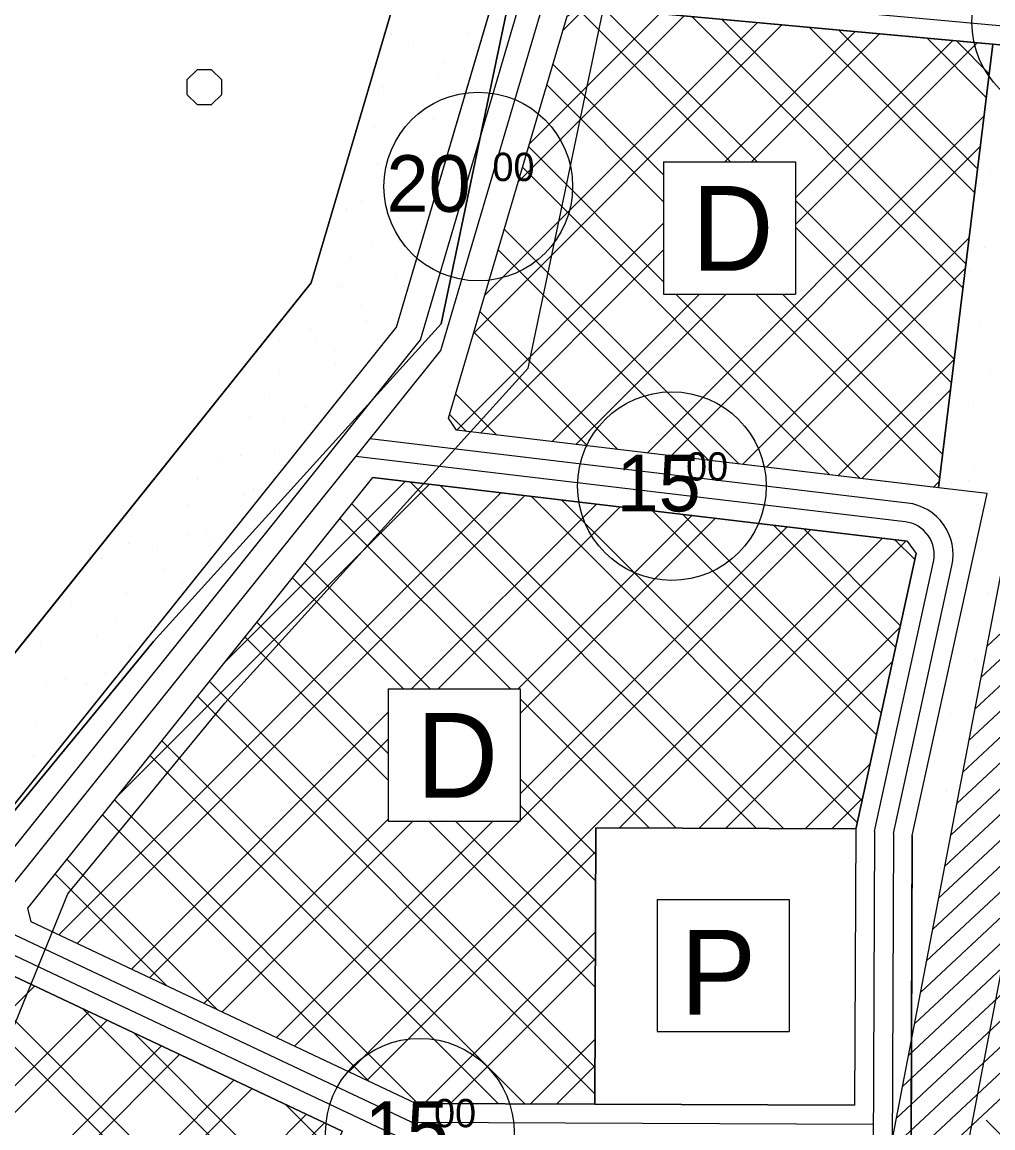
# Model space of a CAD drawing. Extents: x 419109 to 421295, y 4452223 to 4457798.
# Drawn here: x 419861.3 to 420118.6, y 4456315.8 to 4456608.7 of the extents above; entities that cross this region are included whole.
import ezdxf

# ---------------------------------------------------------------- set-up
doc = ezdxf.new("R2010")
doc.units = 0
for name, color, linetype in [('ADAKENARI', 7, 'Continuous'), ('KALDIRIM_FAT', 7, 'Continuous'), ('KD_DAIRE', 7, 'Continuous'), ('KD_YGEN', 7, 'Continuous'), ('PL_AYA_PARK_DINLENME', 7, 'Continuous'), ('PL_K_DEPOLAMA', 7, 'Continuous'), ('PL_KA_TARIM_ALANI', 7, 'Continuous'), ('PL_TA_K_OTOPARK', 7, 'Continuous'), ('SEMBOL_FAT', 7, 'Continuous'), ('SN_TR_SIVILASMA', 7, 'Continuous'), ('TA_ENH_154', 7, 'Continuous'), ('TA_ENH_KORUMA', 7, 'Continuous'), ('TA_ENH_TARAMA', 7, 'Continuous'), ('TR_TARIMALANI', 7, 'Continuous'), ('TRFAT_DEPOLAMA', 7, 'Continuous'), ('TRFAT_PARKALANI', 7, 'Continuous')]:
    doc.layers.add(name, color=color, linetype=linetype)

msp = doc.modelspace()

# ---------------------------------------------------------------- linework, layer by layer
at = {"layer": 'ADAKENARI'}
for p, q in [((419937.97, 4456539.69), (419973.03, 4456658.34)), ((419960.56, 4456527.89), (419997.49, 4456652.91)), ((419974.3, 4456503.81), (420005.76, 4456610.29)), ((420118.58, 4456602.84), (420009.59, 4456612.89)), ((420118.58, 4456602.84), (420104.23, 4456485.35)), ((420160.15, 4456599.01), (420118.58, 4456602.84)), ((419817.34, 4456389.19), (419937.97, 4456539.69)), ((419839.06, 4456376.31), (419960.56, 4456527.89)), ((419976.43, 4456500.58), (419974.3, 4456503.81)), ((420104.23, 4456485.35), (419976.43, 4456500.58)), ((419862.84, 4456373.99), (419954.3, 4456488.11)), ((420095.91, 4456471.24), (419954.3, 4456488.11)), ((420117.08, 4456483.82), (420104.23, 4456485.35)), ((420097.25, 4456393.24), (420117.08, 4456483.82)), ((420095.91, 4456471.24), (420098.25, 4456467.95)), ((420082.26, 4456394.89), (420098.25, 4456467.95)), ((420013.13, 4456322.08), (420013.41, 4456395.25)), ((420013.41, 4456395.25), (420082.26, 4456394.98)), ((420082.26, 4456394.98), (420081.97, 4456321.81)), ((420097.25, 4456393.24), (420096.85, 4456290.79)), ((419863.67, 4456370.37), (419862.84, 4456373.99)), ((419965.69, 4456322.26), (419863.67, 4456370.37)), ((419946.16, 4456314.89), (419856.08, 4456357.37)), ((419965.69, 4456322.26), (420013.13, 4456322.08)), ((420013.13, 4456322.08), (420081.97, 4456321.81))]:
    msp.add_line(p, q, dxfattribs=at)
at = {"layer": 'KALDIRIM_FAT'}
for p, q in [((419966.88, 4456524.58), (420004.35, 4456651.39)), ((419972.3, 4456521.75), (420010.22, 4456650.09)), ((420216.45, 4456598.84), (420000.94, 4456618.71)), ((419845.14, 4456372.7), (419966.88, 4456524.58)), ((419850.35, 4456369.61), (419972.3, 4456521.75)), ((420095.95, 4456481.3), (419953.48, 4456498.28)), ((420095.36, 4456476.34), (419949.8, 4456493.68)), ((420087.26, 4456394.34), (420102.89, 4456465.75)), ((420092.26, 4456393.79), (420107.77, 4456464.68)), ((420087.26, 4456394.34), (420086.85, 4456291.34)), ((420092.26, 4456393.79), (420091.85, 4456291.06)), ((419964.56, 4456317.27), (419851.23, 4456370.71)), ((419963.43, 4456312.27), (419848.95, 4456366.26)), ((419964.56, 4456317.27), (420086.95, 4456316.79))]:
    msp.add_line(p, q, dxfattribs=at)
for radius in [13.77, 8.77]:
    msp.add_arc((420094.32, 4456467.63), radius, 347.6545, 83.2058, dxfattribs=at)
at = {"layer": 'KD_DAIRE'}
for centre in [(420138.06, 4456608.72), (419982.23, 4456565.16), (420033.53, 4456485.79), (419966.74, 4456314.48)]:
    msp.add_circle(centre, 25, dxfattribs=at)
at = {"layer": 'PL_AYA_PARK_DINLENME'}
for points in [[(420118.96, 4457025.05), (419997.85, 4457034.52), (419976.45, 4456862.61), (419990.59, 4456775.21), (419973.03, 4456658.34), (419937.97, 4456539.69), (419817.34, 4456389.19), (419730.88, 4456181.8), (419679.75, 4456025.55), (419854.6, 4455987.6)], [(419859.9, 4456012.03), (419712.12, 4456044.1), (419754.34, 4456173.09), (419839.06, 4456376.31), (419960.56, 4456527.89), (419997.49, 4456652.91), (420015.89, 4456775.35), (420001.7, 4456863.07), (420019.71, 4457007.73), (420039.67, 4457006.17), (420110.63, 4457000.62), (420122.08, 4456999.73), (420124.45, 4456999.54)], [(420016.8, 4456927.25), (420013.63, 4456854.22), (420021.56, 4456763.74), (419972.35, 4456528.79), (419896.15, 4456444.66), (419851.71, 4456390.68), (419781.86, 4456219.24), (419743.76, 4456181.14), (419715.18, 4456046.21), (419900.92, 4456001.76), (419824.72, 4455719.19), (419823.13, 4455660.45), (419756.46, 4455592.19), (419783.44, 4455525.52), (419794.56, 4455425.51), (419778.68, 4455323.91)], [(419804.18, 4455325.18), (419819.77, 4455424.95), (419807.91, 4455531.7), (419785.76, 4455586.42), (419835.59, 4455637.43), (419842.19, 4455646.09), (419927.54, 4456021.09), (419744.69, 4456064.85), (419766.68, 4456168.71), (419803.1, 4456205.13), (419873.42, 4456377.73), (419915.08, 4456428.31), (419995.43, 4456517.04), (420046.79, 4456762.24), (420038.67, 4456854.78), (420041.73, 4456924.97)]]:
    msp.add_lwpolyline(points, dxfattribs=at)
msp.add_lwpolyline([(420104.23, 4456485.35), (420118.58, 4456602.84), (420160.15, 4456599.01), (420169.46, 4456547.15), (420173.29, 4456509.33), (420154.72, 4456475.01), (420147.91, 4456430.31), (420144.75, 4456342.83), (420144.28, 4456329.84), (420137.25, 4456140.22), (420129.3, 4456138.28), (420127.15, 4456137.75), (420107.76, 4456133), (420085.19, 4456127.47), (420079.28, 4456126.03), (420096.85, 4456290.79), (420097.25, 4456393.24), (420117.08, 4456483.82)], close=True, dxfattribs=at)
at = {"layer": 'PL_K_DEPOLAMA'}
for points in [[(419974.3, 4456503.81), (420005.76, 4456610.29), (420009.59, 4456612.89), (420115.59, 4456603.12), (420118.58, 4456602.84), (420104.23, 4456485.35), (420101.25, 4456485.71), (419976.43, 4456500.58)], [(420098.25, 4456467.95), (420082.26, 4456394.89), (420082.26, 4456394.98), (420013.41, 4456395.25), (420013.13, 4456322.08), (419965.69, 4456322.26), (419863.67, 4456370.37), (419862.84, 4456373.99), (419954.3, 4456488.11), (420095.91, 4456471.24)], [(419774.25, 4456168.89), (419852.21, 4456355.88), (419856.08, 4456357.37), (419946.16, 4456314.89), (419877.03, 4456149.07), (419776.06, 4456165.64)]]:
    msp.add_lwpolyline(points, close=True, dxfattribs=at)
at = {"layer": 'PL_KA_TARIM_ALANI'}
msp.add_lwpolyline([(419792.54, 4455014.98), (419819.96, 4455165.16), (419778.68, 4455323.91), (419794.56, 4455425.51), (419783.44, 4455525.52), (419756.46, 4455592.19), (419823.13, 4455660.45), (419824.72, 4455719.19), (419900.92, 4456001.76), (419869.84, 4456009.19), (419715.18, 4456046.21), (419743.76, 4456181.14), (419781.86, 4456219.24), (419851.71, 4456390.68), (419896.15, 4456444.66), (419972.35, 4456528.79), (420021.56, 4456763.74), (420013.63, 4456854.22), (420016.8, 4456927.25), (420027.91, 4457006.62), (420158.52, 4456994.43), (420142.12, 4457086.4)], dxfattribs=at)
at = {"layer": 'PL_TA_K_OTOPARK'}
msp.add_lwpolyline([(420082.26, 4456394.98), (420081.97, 4456321.81), (420013.13, 4456322.08), (420013.41, 4456395.25)], close=True, dxfattribs=at)
at = {"layer": 'SEMBOL_FAT'}
for p, q in [((420031.34, 4456571.67), (420031.34, 4456536.67)), ((420031.34, 4456571.67), (420066.34, 4456571.67)), ((420066.34, 4456571.67), (420066.34, 4456536.67)), ((420031.34, 4456536.67), (420066.34, 4456536.67)), ((419958.33, 4456432.06), (419958.33, 4456397.06)), ((419958.33, 4456432.06), (419993.33, 4456432.06)), ((419993.33, 4456432.06), (419993.33, 4456397.06)), ((419958.33, 4456397.06), (419993.33, 4456397.06)), ((420029.61, 4456376.3), (420029.61, 4456341.3)), ((420029.61, 4456376.3), (420064.61, 4456376.3)), ((420064.61, 4456376.3), (420064.61, 4456341.3)), ((420029.61, 4456341.3), (420064.61, 4456341.3))]:
    msp.add_line(p, q, dxfattribs=at)
at = {"layer": 'SN_TR_SIVILASMA'}
msp.add_line((421268.15, 4455166.56), (420116.87, 4456317.84), dxfattribs=at)
at = {"layer": 'TA_ENH_154'}
msp.add_lwpolyline([(419862.83, 4455014.24), (420170.14, 4456613.6), (420230.68, 4456928.68), (420176.89, 4457440.84), (420133.44, 4457787.81)], dxfattribs=at)
at = {"layer": 'TA_ENH_KORUMA'}
msp.add_line((419842.5, 4455014.45), (420150.5, 4456617.38), dxfattribs=at)
at = {"layer": 'TA_ENH_TARAMA'}
for p, q in [((420117.07, 4456443.4), (420166.72, 4456489.8)), ((420115.46, 4456435.06), (420165.11, 4456481.46)), ((420113.86, 4456426.72), (420163.51, 4456473.12)), ((420112.26, 4456418.37), (420161.91, 4456464.78)), ((420110.65, 4456410.03), (420160.31, 4456456.43)), ((420109.05, 4456401.69), (420158.7, 4456448.09)), ((420107.45, 4456393.35), (420157.1, 4456439.75)), ((420105.84, 4456385.01), (420155.5, 4456431.41)), ((420104.24, 4456376.66), (420153.89, 4456423.06)), ((420102.64, 4456368.32), (420152.29, 4456414.72)), ((420101.04, 4456359.98), (420150.69, 4456406.38)), ((420099.43, 4456351.64), (420149.08, 4456398.04)), ((420097.83, 4456343.29), (420147.48, 4456389.7)), ((420096.23, 4456334.95), (420145.88, 4456381.35)), ((420094.62, 4456326.61), (420144.28, 4456373.01)), ((420093.02, 4456318.27), (420142.67, 4456364.67)), ((420091.42, 4456309.93), (420141.07, 4456356.33)), ((420089.82, 4456301.58), (420139.47, 4456347.98)), ((420088.21, 4456293.24), (420137.86, 4456339.64))]:
    msp.add_line(p, q, dxfattribs=at)
at = {"layer": 'TR_TARIMALANI'}
for p, q in [((419905, 4456593.41), (419907.71, 4456596.12)), ((419907.75, 4456596.14), (419911.58, 4456596.14)), ((419914.25, 4456593.41), (419911.54, 4456596.12)), ((419905.04, 4456589.6), (419905.04, 4456593.43)), ((419914.29, 4456589.6), (419914.29, 4456593.43)), ((419907.71, 4456586.87), (419905, 4456589.58)), ((419907.75, 4456586.89), (419911.58, 4456586.89)), ((419911.54, 4456586.87), (419914.25, 4456589.58))]:
    msp.add_line(p, q, dxfattribs=at)
at = {"layer": 'TRFAT_DEPOLAMA'}
for p, q in [((419992.78, 4456566.38), (420036.78, 4456610.38)), ((419995.75, 4456576.42), (420030.31, 4456610.98)), ((420004.65, 4456606.53), (420010.89, 4456612.77)), ((420008.57, 4456612.2), (420049.1, 4456571.67)), ((420015.49, 4456612.35), (420056.17, 4456571.67)), ((420038.86, 4456610.19), (420110.7, 4456538.35)), ((419980.92, 4456526.24), (420062.68, 4456608)), ((419983.89, 4456536.28), (420056.21, 4456608.59)), ((420046.65, 4456609.47), (420111.47, 4456544.65)), ((420070.02, 4456607.32), (420113.78, 4456563.56)), ((420047.57, 4456571.67), (420082.1, 4456606.2)), ((420054.64, 4456571.67), (420088.58, 4456605.61)), ((420077.81, 4456606.6), (420114.55, 4456569.86)), ((420101.17, 4456604.45), (420116.86, 4456588.76)), ((420066.34, 4456562.16), (420108, 4456603.82)), ((420066.34, 4456555.08), (420114.47, 4456603.22)), ((420108.96, 4456603.73), (420117.63, 4456595.06)), ((420002, 4456597.56), (420031.34, 4456568.22)), ((420000.38, 4456592.1), (420031.34, 4456561.15)), ((420027.02, 4456494.55), (420116.25, 4456583.79)), ((419995.54, 4456575.73), (420031.34, 4456539.93)), ((420033.34, 4456493.8), (420115.27, 4456575.73)), ((419993.93, 4456570.27), (420075.42, 4456488.78)), ((420066.34, 4456561.5), (420108.39, 4456519.45)), ((419976.47, 4456500.57), (420031.34, 4456555.44)), ((419989.09, 4456553.89), (420051.33, 4456491.65)), ((420052.29, 4456491.54), (420112.32, 4456551.57)), ((420066.34, 4456554.43), (420107.62, 4456513.15)), ((419982.79, 4456499.82), (420031.34, 4456548.37)), ((419987.48, 4456548.43), (420043.31, 4456492.61)), ((420058.61, 4456490.79), (420111.33, 4456543.51)), ((420001.74, 4456497.56), (420040.85, 4456536.67)), ((420008.06, 4456496.81), (420047.92, 4456536.67)), ((420034.6, 4456536.67), (420083.44, 4456487.83)), ((420055.81, 4456536.67), (420104.54, 4456487.94)), ((420062.88, 4456536.67), (420105.31, 4456494.24)), ((419982.64, 4456532.06), (420019.22, 4456495.48)), ((419981.03, 4456526.6), (420011.2, 4456496.44)), ((420077.56, 4456488.53), (420108.38, 4456519.35)), ((420083.88, 4456487.78), (420107.4, 4456511.29)), ((419976.19, 4456510.23), (419987.11, 4456499.3)), ((419974.58, 4456504.77), (419979.09, 4456500.26)), ((420102.84, 4456485.52), (420104.44, 4456487.13)), ((419886.55, 4456403.59), (419969.29, 4456486.32)), ((419915.11, 4456439.22), (419962.97, 4456487.07)), ((419964.13, 4456486.94), (420055.98, 4456395.09)), ((419972.15, 4456485.98), (420063.08, 4456395.06)), ((419871.07, 4456366.89), (419988.25, 4456484.06)), ((419875.87, 4456364.62), (419994.56, 4456483.31)), ((419996.24, 4456483.11), (420082.65, 4456396.69)), ((420004.26, 4456482.16), (420083.92, 4456402.49)), ((419948.71, 4456481.14), (420034.68, 4456395.17)), ((419964.53, 4456432.06), (420013.52, 4456481.05)), ((419971.6, 4456432.06), (420019.84, 4456480.3)), ((420028.34, 4456479.29), (420087.73, 4456419.9)), ((420036.37, 4456478.33), (420089, 4456425.7)), ((419945.57, 4456477.21), (419990.72, 4456432.06)), ((419992.81, 4456432.06), (420038.79, 4456478.04)), ((419993.33, 4456425.51), (420045.11, 4456477.29)), ((420060.45, 4456475.46), (420092.81, 4456443.1)), ((419933.53, 4456337.43), (420070.38, 4456474.28)), ((419993.33, 4456404.3), (420064.07, 4456475.03)), ((420068.48, 4456474.5), (420094.08, 4456448.9)), ((419947.95, 4456330.63), (420089.34, 4456472.02)), ((420019.62, 4456395.23), (420095.66, 4456471.27)), ((420092.56, 4456471.64), (420097.89, 4456466.31)), ((419936.13, 4456465.44), (419969.5, 4456432.06)), ((419932.98, 4456461.51), (419962.43, 4456432.06)), ((419923.55, 4456449.74), (419958.33, 4456414.95)), ((420040.75, 4456395.15), (420093.96, 4456448.36)), ((419920.4, 4456445.81), (419958.33, 4456407.88)), ((420047.79, 4456395.12), (420091.98, 4456439.31)), ((419910.96, 4456434.04), (420013.16, 4456331.83)), ((419907.82, 4456430.11), (420013.14, 4456324.79)), ((419993.33, 4456429.45), (420027.58, 4456395.2)), ((419890.29, 4456357.82), (419958.33, 4456425.86)), ((419895.09, 4456355.56), (419958.33, 4456418.79)), ((419898.38, 4456418.34), (419994.56, 4456322.15)), ((419895.23, 4456414.41), (419987.46, 4456322.18)), ((420068.92, 4456395.04), (420086.04, 4456412.15)), ((419993.33, 4456408.23), (420013.38, 4456388.18)), ((419885.79, 4456402.64), (419966.17, 4456322.26)), ((420075.97, 4456395.01), (420084.06, 4456403.1)), ((419993.33, 4456401.16), (420013.36, 4456381.14)), ((419882.65, 4456398.71), (419953.2, 4456328.15)), ((419909.51, 4456348.76), (419958.33, 4456397.58)), ((419914.31, 4456346.49), (419964.88, 4456397.06)), ((419928.73, 4456339.69), (419986.1, 4456397.06)), ((419969.15, 4456397.06), (420013.25, 4456352.96)), ((419976.22, 4456397.06), (420013.27, 4456360.01)), ((419952.75, 4456328.36), (420013.39, 4456389)), ((419873.21, 4456386.94), (419913.06, 4456347.08)), ((419870.06, 4456383.01), (419899.68, 4456353.39)), ((419967.86, 4456322.26), (420013.3, 4456367.7)), ((419974.9, 4456322.23), (420013.28, 4456360.6)), ((419841.54, 4456330.29), (419864.6, 4456353.35)), ((419850.88, 4456352.69), (419929.25, 4456274.33)), ((419826.37, 4456293.91), (419879.02, 4456346.55)), ((419848.8, 4456347.7), (419927.17, 4456269.34)), ((419877.54, 4456347.25), (419935.49, 4456289.3)), ((419821.32, 4456281.78), (419883.82, 4456344.29)), ((419890.92, 4456340.94), (419937.57, 4456294.29)), ((419996.03, 4456322.15), (420013.19, 4456339.31)), ((419801.09, 4456233.27), (419903.04, 4456335.22)), ((419806.15, 4456245.4), (419898.24, 4456337.49)), ((420003.08, 4456322.12), (420013.16, 4456332.21)), ((419858.43, 4456269.4), (419917.46, 4456328.43)), ((419865.5, 4456269.4), (419922.26, 4456326.16)), ((419931.06, 4456322.01), (419943.81, 4456309.26)), ((419878.7, 4456261.38), (419936.68, 4456319.36)), ((419878.7, 4456254.31), (419941.49, 4456317.1))]:
    msp.add_line(p, q, dxfattribs=at)
at = {"layer": 'TRFAT_PARKALANI'}
for p, q in [((419959.1, 4456605.52), (419959.1, 4456605.52)), ((419979.76, 4456605.64), (419979.76, 4456605.64)), ((419964.99, 4456603.04), (419964.99, 4456603.04)), ((419973, 4456598), (419973, 4456598)), ((419971.65, 4456594.06), (419971.65, 4456594.06)), ((419955.89, 4456590.03), (419955.89, 4456590.03)), ((419956.88, 4456591.45), (419956.88, 4456591.45)), ((419954.76, 4456580.9), (419954.76, 4456580.9)), ((419963.54, 4456582.47), (419963.54, 4456582.47)), ((419970.4, 4456583.22), (419970.4, 4456583.22)), ((419970.2, 4456573.49), (419970.2, 4456573.49)), ((419955.43, 4456570.89), (419955.43, 4456570.89)), ((420117.86, 4456569.46), (420117.86, 4456569.46)), ((419951.29, 4456561.21), (419951.29, 4456561.21)), ((419962.09, 4456561.91), (419962.09, 4456561.91)), ((419947.31, 4456559.3), (419947.31, 4456559.3)), ((419966.06, 4456558.6), (419966.06, 4456558.6)), ((419959.85, 4456554.19), (419959.85, 4456554.19)), ((419953.97, 4456550.32), (419953.97, 4456550.32)), ((420116.41, 4456548.9), (420116.41, 4456548.9)), ((419948.68, 4456546.44), (419948.68, 4456546.44)), ((419960.63, 4456541.34), (419960.63, 4456541.34)), ((420112.5, 4456542.73), (420112.5, 4456542.73)), ((419945.86, 4456538.74), (419945.86, 4456538.74)), ((419962.59, 4456538.91), (419962.59, 4456538.91)), ((419950.96, 4456533.67), (419950.96, 4456533.67)), ((419952.52, 4456529.76), (419952.52, 4456529.76)), ((420114.96, 4456528.33), (420114.96, 4456528.33)), ((419937.75, 4456527.16), (419937.75, 4456527.16)), ((419929.57, 4456524.42), (419929.57, 4456524.42)), ((419939.47, 4456524.03), (419939.47, 4456524.03)), ((419944.34, 4456521.82), (419944.34, 4456521.82)), ((419944.41, 4456518.18), (419944.41, 4456518.18)), ((419929.64, 4456515.57), (419929.64, 4456515.57)), ((420118.12, 4456515.69), (420118.12, 4456515.69)), ((419926.96, 4456509.65), (419926.96, 4456509.65)), ((420113.51, 4456507.77), (420113.51, 4456507.77)), ((419936.3, 4456506.59), (419936.3, 4456506.59)), ((419921.53, 4456503.99), (419921.53, 4456503.99)), ((419930.58, 4456503.52), (419930.58, 4456503.52)), ((419919.09, 4456493.87), (419919.09, 4456493.87)), ((419928.19, 4456495.01), (419928.19, 4456495.01)), ((419913.42, 4456492.4), (419913.42, 4456492.4)), ((420113.77, 4456491.07), (420113.77, 4456491.07)), ((419898.64, 4456489.8), (419898.64, 4456489.8)), ((419907.85, 4456487.63), (419907.85, 4456487.63)), ((420112.06, 4456487.21), (420112.06, 4456487.21)), ((419922.62, 4456485.03), (419922.62, 4456485.03)), ((420107.57, 4456486.38), (420107.57, 4456486.38)), ((419920.08, 4456483.42), (419920.08, 4456483.42)), ((419905.3, 4456480.82), (419905.3, 4456480.82)), ((419890.53, 4456478.21), (419890.53, 4456478.21)), ((419905.25, 4456472.86), (419905.25, 4456472.86)), ((419910.19, 4456473.36), (419910.19, 4456473.36)), ((419889.6, 4456470.54), (419889.6, 4456470.54)), ((419911.96, 4456471.84), (419911.96, 4456471.84)), ((419882.42, 4456466.63), (419882.42, 4456466.63)), ((419897.19, 4456469.23), (419897.19, 4456469.23)), ((419898.7, 4456463.72), (419898.7, 4456463.72)), ((419903.85, 4456460.25), (419903.85, 4456460.25)), ((419874.31, 4456455.04), (419874.31, 4456455.04)), ((419889.08, 4456457.65), (419889.08, 4456457.65)), ((420117.27, 4456457.66), (420117.27, 4456457.66)), ((419886.13, 4456450.84), (419886.13, 4456450.84)), ((419895.74, 4456448.67), (419895.74, 4456448.67)), ((420109.16, 4456446.08), (420109.16, 4456446.08)), ((419866.2, 4456443.46), (419866.2, 4456443.46)), ((419880.97, 4456446.06), (419880.97, 4456446.06)), ((419889.81, 4456443.2), (419889.81, 4456443.2)), ((420114.13, 4456439.67), (420114.13, 4456439.67)), ((419872.86, 4456434.48), (419872.86, 4456434.48)), ((419883.53, 4456436.07), (419883.53, 4456436.07)), ((419887.63, 4456437.08), (419887.63, 4456437.08)), ((420115.82, 4456437.1), (420115.82, 4456437.1)), ((419867.89, 4456433.75), (419867.89, 4456433.75)), ((419878.32, 4456433.56), (419878.32, 4456433.56)), ((419864.75, 4456422.89), (419864.75, 4456422.89)), ((420107.7, 4456425.51), (420107.7, 4456425.51)), ((419864.41, 4456414.06), (419864.41, 4456414.06)), ((420114.36, 4456416.53), (420114.36, 4456416.53)), ((420114.65, 4456409.68), (420114.65, 4456409.68)), ((420106.25, 4456404.95), (420106.25, 4456404.95)), ((420118.09, 4456403.83), (420118.09, 4456403.83)), ((420098.14, 4456393.36), (420098.14, 4456393.36)), ((420112.91, 4456395.97), (420112.91, 4456395.97)), ((420111.18, 4456389.98), (420111.18, 4456389.98)), ((420104.8, 4456384.38), (420104.8, 4456384.38)), ((420109.2, 4456383.31), (420109.2, 4456383.31)), ((420097.71, 4456373.67), (420097.71, 4456373.67)), ((420108.58, 4456375.21), (420108.58, 4456375.21)), ((420111.46, 4456375.4), (420111.46, 4456375.4)), ((420118.12, 4456366.42), (420118.12, 4456366.42)), ((420103.35, 4456363.82), (420103.35, 4456363.82)), ((420110.01, 4456354.84), (420110.01, 4456354.84)), ((420104.24, 4456350.59), (420104.24, 4456350.59)), ((420113.16, 4456347.48), (420113.16, 4456347.48)), ((420116.67, 4456345.86), (420116.67, 4456345.86)), ((420101.9, 4456343.25), (420101.9, 4456343.25)), ((420108.56, 4456334.28), (420108.56, 4456334.28)), ((420100.76, 4456330.9), (420100.76, 4456330.9)), ((420104.27, 4456326.96), (420104.27, 4456326.96)), ((420115.53, 4456328.29), (420115.53, 4456328.29)), ((420115.22, 4456325.3), (420115.22, 4456325.3)), ((420100.45, 4456322.69), (420100.45, 4456322.69)), ((420098.16, 4456316.12), (420098.16, 4456316.12))]:
    msp.add_line(p, q, dxfattribs=at)

# ---------------------------------------------------------------- texts
at = {"layer": 'KD_YGEN'}
for s, height, p in [('20', 15, (419957.89, 4456558.46)), ('00', 7.5, (419985.98, 4456566.61)), ('15', 15, (420018.87, 4456479.09)), ('00', 7.5, (420037.28, 4456487.25)), ('00', 7.5, (419970.49, 4456315.93)), ('15', 15, (419952.09, 4456307.78))]:
    msp.add_text(s, height=height, dxfattribs=at).set_placement(p)
at = {"layer": 'SEMBOL_FAT'}
for s, p in [('D', (420038.78, 4456542.83)), ('D', (419965.77, 4456403.22)), ('P', (420035.81, 4456345.73))]:
    msp.add_text(s, height=22.5, dxfattribs=at).set_placement(p)

doc.saveas('drawing.dxf')
